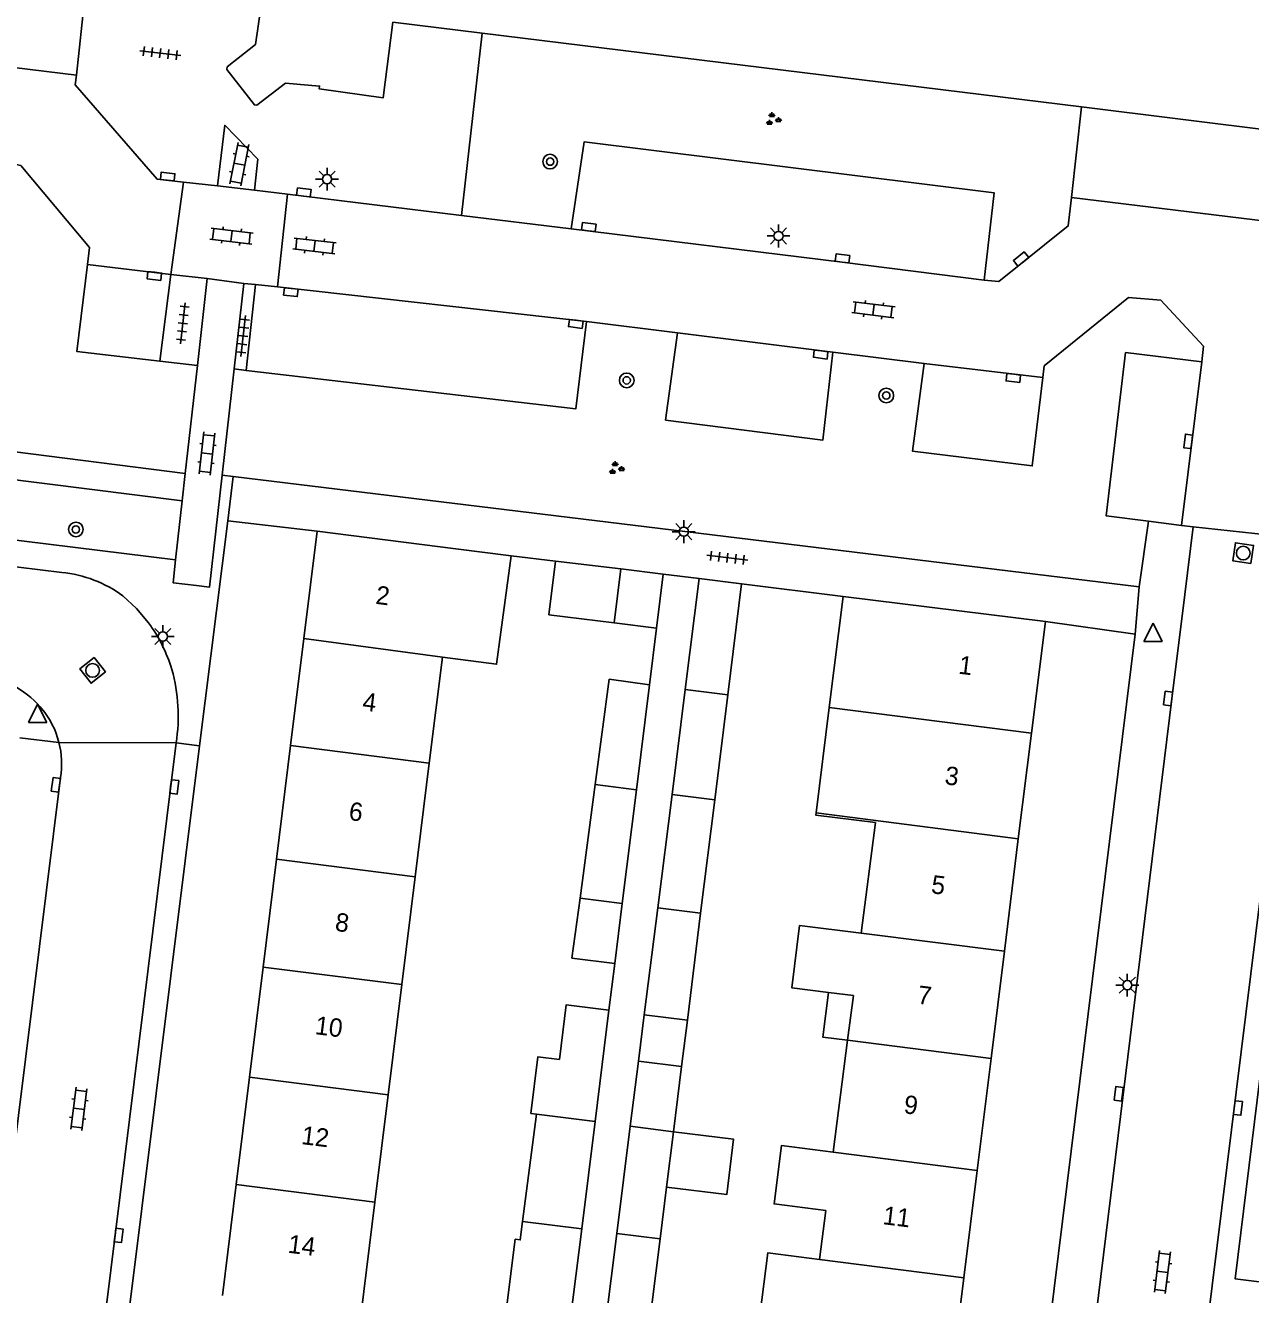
# Model space of a CAD drawing. Extents: x 131000 to 133014, y 396499 to 399001.
# Drawn here: x 131701.6 to 131768.4, y 396859.5 to 396928.8 of the extents above; entities that cross this region are included whole.
import ezdxf

# ---------------------------------------------------------------- set-up
doc = ezdxf.new("R2010")
doc.units = 0
for name, color, linetype in [('gg-afsc-erfafscheiding', 7, 'Continuous'), ('gg-afsc-muur', 7, 'Continuous'), ('gg-anno-huisnummerreeks BGT', 7, 'Continuous'), ('gg-bbg-bijgebouw', 7, 'Continuous'), ('gg-bbg-gedigitaliseerde bebouwing', 7, 'Continuous'), ('gg-bbg-gedigitaliseerde bijgebouw', 7, 'Continuous'), ('gg-bbg-hoofdgebouw', 7, 'Continuous'), ('gg-bbg-luifel en loopbrug', 7, 'Continuous'), ('gg-bbg-tussenscheiding', 7, 'Continuous'), ('gg-knt-verharding', 7, 'Continuous'), ('gg-knt-verharding nz', 7, 'Continuous'), ('gt-grn-weggrens', 7, 'Continuous'), ('gt-symb-boom', 7, 'Continuous'), ('gt-symb-groenvak', 7, 'Continuous'), ('gt-symb-klinker verharding', 7, 'Continuous'), ('gt-symb-kolk', 7, 'Continuous'), ('gt-symb-lichtmast', 7, 'Continuous'), ('gt-symb-rioolschacht', 7, 'Continuous'), ('gt-symb-tegel verharding', 7, 'Continuous'), ('gt-symb-waterafsluiter', 7, 'Continuous')]:
    doc.layers.add(name, color=color, linetype=linetype)

# ---------------------------------------------------------------- blocks, each defined once
blk = doc.blocks.new('gt0-WAFSL')
at = {"layer": 'gt-symb-waterafsluiter'}
for p, q in [((-0.5, -0.333), (0, 0.667)), ((0, 0.667), (0.5, -0.333)), ((0.5, -0.333), (-0.5, -0.333))]:
    blk.add_line(p, q, dxfattribs=at)
blk = doc.blocks.new('gt0-KOLK')
at = {"layer": 'gt-symb-kolk'}
blk.add_lwpolyline([(0, 0), (0.375, 0), (0.375, 0.4), (-0.375, 0.4), (-0.375, 0), (0, 0)], dxfattribs=at)
blk = doc.blocks.new('gt0-RS')
at = {"layer": 'gt-symb-rioolschacht'}
blk.add_lwpolyline([(-0.5, -0.5), (0.5, -0.5), (0.5, 0.5), (-0.5, 0.5)], close=True, dxfattribs=at)
blk.add_circle((0, 0), 0.375, dxfattribs=at)
blk = doc.blocks.new('gt0-GRVAK')
at = {"layer": 'gt-symb-groenvak'}
for p, q in [((-0.11, 0.189), (-0.228, 0.24)), ((-0.182, 0.153), (0.088, 0.153)), ((-0.091, 0.211), (-0.156, 0.322)), ((-0.047, 0.214), (-0.047, 0.393)), ((-0.004, 0.211), (0.061, 0.322)), ((0.015, 0.189), (0.133, 0.24)), ((0.262, -0.052), (0.197, 0.059)), ((0.305, -0.049), (0.305, 0.13)), ((0.349, -0.052), (0.414, 0.059)), ((-0.245, -0.228), (-0.363, -0.177)), ((-0.318, -0.264), (-0.047, -0.264)), ((-0.226, -0.206), (-0.291, -0.095)), ((-0.183, -0.203), (-0.183, -0.024)), ((-0.139, -0.206), (-0.074, -0.095)), ((-0.12, -0.228), (-0.002, -0.177)), ((0.243, -0.074), (0.125, -0.023)), ((0.17, -0.11), (0.441, -0.11)), ((0.368, -0.074), (0.486, -0.023))]:
    blk.add_line(p, q, dxfattribs=at)
blk = doc.blocks.new('gt0-LMAST')
at = {"layer": 'gt-symb-lichtmast'}
for p, q in [((-0.182, 0.173), (-0.447, 0.438)), ((-0.005, 0.246), (-0.005, 0.621)), ((0.172, 0.173), (0.437, 0.438)), ((-0.255, -0.004), (-0.63, -0.004)), ((-0.182, -0.181), (-0.447, -0.446)), ((-0.005, -0.254), (-0.005, -0.629)), ((0.437, -0.446), (0.172, -0.181)), ((0.245, -0.004), (0.62, -0.004))]:
    blk.add_line(p, q, dxfattribs=at)
blk.add_circle((-0.005, -0.004), 0.25, dxfattribs=at)
blk = doc.blocks.new('gt0-KL1')
at = {"layer": 'gt-symb-klinker verharding'}
for p, q in [((-1.15, 0.3), (1.15, 0.3)), ((-1, -0.3), (-1, 0.3)), ((-0.5, 0.3), (-0.5, 0.45)), ((0, -0.3), (0, 0.3)), ((0.5, 0.3), (0.5, 0.45)), ((1, -0.3), (1, 0.3)), ((-1.15, -0.3), (1.15, -0.3)), ((-0.5, -0.45), (-0.5, -0.3)), ((0.5, -0.45), (0.5, -0.3))]:
    blk.add_line(p, q, dxfattribs=at)
blk = doc.blocks.new('gt0-TEG1')
at = {"layer": 'gt-symb-tegel verharding'}
for p, q in [((-1.125, 0), (1.125, 0)), ((-0.9, -0.25), (-0.9, 0.25)), ((-0.45, -0.25), (-0.45, 0.25)), ((0, -0.25), (0, 0.25)), ((0.45, -0.25), (0.45, 0.25)), ((0.9, -0.25), (0.9, 0.25))]:
    blk.add_line(p, q, dxfattribs=at)
blk = doc.blocks.new('gt0-BOOM')
at = {"layer": 'gt-symb-boom'}
for radius in [0.4, 0.2]:
    blk.add_circle((0, 0), radius, dxfattribs=at)

msp = doc.modelspace()

# ---------------------------------------------------------------- linework, layer by layer
at = {"layer": 'gg-afsc-erfafscheiding'}
for p, q in [((131736.027, 396895.903), (131735.643, 396892.82)), ((131733.75, 396877.613), (131733.433, 396875.062))]:
    msp.add_line(p, q, dxfattribs=at)
at = {"layer": 'gg-afsc-muur'}
for p, q in [((131728.095, 396899.857), (131730.519, 396899.566)), ((131740.671, 396898.318), (131746.2, 396897.63))]:
    msp.add_line(p, q, dxfattribs=at)
at = {"layer": 'gg-bbg-bijgebouw'}
for p, q in [((131734.082, 396899.138), (131733.715, 396896.191)), ((131736.394, 396898.851), (131734.082, 396899.138)), ((131736.027, 396895.903), (131736.394, 396898.851)), ((131738.359, 396898.606), (131740.671, 396898.318)), ((131733.715, 396896.191), (131736.027, 396895.903))]:
    msp.add_line(p, q, dxfattribs=at)
at = {"layer": 'gg-bbg-gedigitaliseerde bebouwing'}
for p, q in [((131746.2, 396897.63), (131745.446, 396891.57)), ((131723.629, 396888.536), (131724.347, 396894.328)), ((131745.446, 396891.57), (131744.731, 396885.824)), ((131722.861, 396882.336), (131723.629, 396888.536)), ((131747.973, 396885.303), (131747.199, 396879.257)), ((131722.134, 396876.469), (131722.861, 396882.336)), ((131721.387, 396870.44), (131722.134, 396876.469)), ((131746.453, 396873.42), (131745.672, 396867.32)), ((131720.662, 396864.584), (131721.387, 396870.44)), ((131719.911, 396858.528), (131720.662, 396864.584)), ((131745.264, 396864.135), (131744.923, 396861.468))]:
    msp.add_line(p, q, dxfattribs=at)
for points in [[(131728.095, 396899.857), (131727.305, 396893.933), (131724.347, 396894.328)], [(131744.731, 396885.824), (131744.716, 396885.707), (131747.973, 396885.303)], [(131747.199, 396879.257), (131743.829, 396879.678), (131743.406, 396876.291), (131745.405, 396876.035)], [(131745.405, 396876.035), (131746.765, 396875.861), (131746.453, 396873.42)], [(131745.672, 396867.32), (131742.852, 396867.681), (131742.444, 396864.495), (131745.264, 396864.135)], [(131744.923, 396861.468), (131742.103, 396861.829), (131741.338, 396855.85), (131744.158, 396855.489)]]:
    msp.add_lwpolyline(points, dxfattribs=at)
at = {"layer": 'gg-bbg-gedigitaliseerde bijgebouw'}
for p, q in [((131738.359, 396898.606), (131737.597, 396892.565)), ((131739.918, 396892.271), (131740.671, 396898.318)), ((131735.643, 396892.82), (131734.929, 396887.085)), ((131737.597, 396892.565), (131736.875, 396886.835)), ((131739.204, 396886.535), (131739.918, 396892.271)), ((131732.68, 396887.374), (131731.853, 396881.181)), ((131734.929, 396887.085), (131734.157, 396880.885)), ((131736.875, 396886.835), (131736.094, 396880.642)), ((131738.435, 396880.35), (131739.204, 396886.535)), ((131734.157, 396880.885), (131733.75, 396877.613)), ((131736.094, 396880.642), (131735.359, 396874.815)), ((131737.709, 396874.52), (131738.435, 396880.35)), ((131733.433, 396875.062), (131732.676, 396868.982)), ((131735.359, 396874.815), (131737.709, 396874.52)), ((131735.039, 396872.279), (131734.593, 396868.736)), ((131735.039, 396872.279), (131737.393, 396871.986)), ((131736.951, 396868.434), (131737.393, 396871.986)), ((131729.475, 396869.395), (131728.719, 396863.543)), ((131732.676, 396868.982), (131731.947, 396863.126)), ((131734.593, 396868.736), (131733.855, 396862.884)), ((131736.575, 396865.413), (131736.951, 396868.434)), ((131736.223, 396862.581), (131736.575, 396865.413)), ((131731.947, 396863.126), (131731.193, 396857.071)), ((131733.855, 396862.884), (131733.092, 396856.834))]:
    msp.add_line(p, q, dxfattribs=at)
for points in [[(131732.68, 396887.374), (131733.447, 396893.113), (131735.643, 396892.82)], [(131731.853, 396881.181), (131731.416, 396877.904), (131733.75, 396877.613)], [(131733.433, 396875.062), (131731.098, 396875.353), (131730.727, 396872.377), (131729.561, 396872.522), (131729.177, 396869.434), (131729.475, 396869.395)], [(131728.719, 396863.543), (131728.589, 396862.532), (131728.325, 396862.566), (131727.784, 396858.376), (131728.047, 396858.342), (131727.938, 396857.491), (131729.063, 396857.346)], [(131738.358, 396856.194), (131738.409, 396856.606), (131735.524, 396856.965), (131736.223, 396862.581)]]:
    msp.add_lwpolyline(points, dxfattribs=at)
at = {"layer": 'gg-bbg-hoofdgebouw'}
for p, q in [((131726.519, 396928.367), (131721.637, 396928.969)), ((131759.205, 396924.338), (131726.519, 396928.367)), ((131796.515, 396919.739), (131759.205, 396924.338)), ((131716.792, 396895.336), (131717.52, 396901.2)), ((131717.52, 396901.2), (131725.08, 396900.24)), ((131725.08, 396900.24), (131728.095, 396899.857)), ((131746.2, 396897.63), (131757.24, 396896.26)), ((131757.24, 396896.26), (131756.482, 396890.171)), ((131716.069, 396889.507), (131716.792, 396895.336)), ((131756.482, 396890.171), (131755.764, 396884.404)), ((131715.3, 396883.306), (131716.069, 396889.507)), ((131755.764, 396884.404), (131755.003, 396878.283)), ((131714.569, 396877.415), (131715.3, 396883.306)), ((131755.003, 396878.283), (131754.275, 396872.436)), ((131713.824, 396871.417), (131714.569, 396877.415)), ((131754.275, 396872.436), (131753.514, 396866.319)), ((131713.098, 396865.559), (131713.824, 396871.417)), ((131753.514, 396866.319), (131752.785, 396860.463)), ((131712.346, 396859.505), (131713.098, 396865.559)), ((131752.785, 396860.463), (131752.047, 396854.531))]:
    msp.add_line(p, q, dxfattribs=at)
msp.add_lwpolyline([(131721.637, 396928.969), (131721.121, 396924.843), (131717.632, 396925.319), (131717.645, 396925.477), (131715.784, 396925.633), (131714.229, 396924.436), (131714.091, 396924.448), (131712.59, 396926.387), (131712.605, 396926.525), (131714.148, 396927.738), (131714.453, 396929.869)], dxfattribs=at)
at = {"layer": 'gg-bbg-luifel en loopbrug'}
for p, q in [((131730.519, 396899.566), (131734.082, 396899.138)), ((131735.359, 396874.815), (131735.039, 396872.279)), ((131737.393, 396871.986), (131737.709, 396874.52))]:
    msp.add_line(p, q, dxfattribs=at)
for points in [[(131733.715, 396896.191), (131730.154, 396896.635), (131730.519, 396899.566)], [(131746.453, 396873.42), (131745.1, 396873.589), (131745.405, 396876.035)], [(131736.951, 396868.434), (131740.234, 396868.025), (131739.858, 396865.004), (131736.575, 396865.413)]]:
    msp.add_lwpolyline(points, dxfattribs=at)
at = {"layer": 'gg-bbg-tussenscheiding'}
for p, q in [((131716.792, 396895.336), (131724.347, 396894.328)), ((131737.597, 396892.565), (131739.918, 396892.271)), ((131745.446, 396891.57), (131756.482, 396890.171)), ((131716.069, 396889.507), (131723.629, 396888.536)), ((131732.68, 396887.374), (131734.929, 396887.085)), ((131736.875, 396886.835), (131739.204, 396886.535)), ((131744.731, 396885.824), (131755.764, 396884.404)), ((131715.3, 396883.306), (131722.861, 396882.336)), ((131731.853, 396881.181), (131734.157, 396880.885)), ((131736.094, 396880.642), (131738.435, 396880.35)), ((131747.199, 396879.257), (131755.003, 396878.283)), ((131714.569, 396877.415), (131722.134, 396876.469)), ((131746.453, 396873.42), (131754.275, 396872.436)), ((131713.824, 396871.417), (131721.387, 396870.44)), ((131729.475, 396869.395), (131732.676, 396868.982)), ((131734.593, 396868.736), (131736.951, 396868.434)), ((131745.672, 396867.32), (131753.514, 396866.319)), ((131713.098, 396865.559), (131720.662, 396864.584)), ((131728.719, 396863.543), (131731.947, 396863.126)), ((131733.855, 396862.884), (131736.223, 396862.581)), ((131744.923, 396861.468), (131752.785, 396860.463))]:
    msp.add_line(p, q, dxfattribs=at)
at = {"layer": 'gg-knt-verharding'}
for p, q in [((131704.378, 396926.074), (131704.921, 396931.017)), ((131726.519, 396928.367), (131725.381, 396918.418)), ((131759.205, 396924.338), (131758.662, 396919.406)), ((131710.214, 396920.239), (131709.536, 396915.196)), ((131710.214, 396920.239), (131712.073, 396920.029)), ((131714.101, 396919.791), (131715.894, 396919.573)), ((131715.894, 396919.573), (131715.353, 396914.519)), ((131715.894, 396919.573), (131725.381, 396918.418)), ((131725.381, 396918.418), (131731.374, 396917.689)), ((131709.536, 396915.196), (131708.94, 396910.467)), ((131711.509, 396914.972), (131709.536, 396915.196)), ((131710.979, 396910.228), (131711.509, 396914.972)), ((131712.992, 396910.043), (131713.522, 396914.714)), ((131713.522, 396914.714), (131714.151, 396914.655)), ((131714.151, 396914.655), (131713.643, 396909.967)), ((131715.353, 396914.519), (131714.151, 396914.655)), ((131732.215, 396912.64), (131737.169, 396912.025)), ((131710.322, 396904.35), (131654.385, 396911.394)), ((131745.64, 396910.964), (131750.627, 396910.346)), ((131708.94, 396910.467), (131710.979, 396910.228)), ((131710.322, 396904.35), (131710.979, 396910.228)), ((131710.154, 396902.854), (131654.188, 396909.921)), ((131712.335, 396904.256), (131712.992, 396910.043)), ((131713.643, 396909.967), (131712.992, 396910.043)), ((131710.154, 396902.854), (131710.322, 396904.35)), ((131712.935, 396904.183), (131712.335, 396904.256)), ((131762.35, 396898.16), (131712.935, 396904.183)), ((131709.795, 396899.638), (131710.154, 396902.854)), ((131677.168, 396902.216), (131703.58, 396898.94)), ((131712.64, 396901.76), (131711.104, 396889.482)), ((131717.52, 396901.2), (131712.64, 396901.76)), ((131762.862, 396901.743), (131762.35, 396898.16)), ((131762.862, 396901.743), (131764.662, 396901.511)), ((131764.662, 396901.511), (131765.309, 396901.428)), ((131765.309, 396901.428), (131764.845, 396897.733)), ((131764.845, 396897.733), (131764.13, 396892.046)), ((131762.13, 396895.58), (131757.24, 396896.26)), ((131754.74, 396835.68), (131762.13, 396895.58)), ((131702.405, 396891.619), (131702.5, 396891.51)), ((131770.205, 396891.293), (131765.456, 396852.927)), ((131711.104, 396889.482), (131705.156, 396841.933))]:
    msp.add_line(p, q, dxfattribs=at)
for points in [[(131704.378, 396926.074), (131704.32, 396925.552), (131708.778, 396920.402), (131710.214, 396920.239)], [(131712.073, 396920.029), (131712.475, 396923.344), (131714.27, 396921.491), (131714.101, 396919.791)], [(131753.906, 396914.881), (131754.441, 396919.659), (131732.077, 396922.434), (131731.374, 396917.689)], [(131704.978, 396915.743), (131705.092, 396916.677), (131701.343, 396921.141), (131700.5, 396921.32)], [(131758.662, 396919.406), (131758.49, 396917.847), (131754.697, 396914.811), (131753.906, 396914.881)], [(131708.94, 396910.467), (131704.402, 396911), (131704.978, 396915.743)], [(131757.093, 396909.578), (131757.168, 396910.212), (131761.77, 396913.952), (131763.534, 396913.789), (131765.857, 396911.29), (131765.78, 396910.44)], [(131713.643, 396909.967), (131731.632, 396907.873), (131732.215, 396912.64)], [(131737.169, 396912.025), (131736.52, 396907.259), (131745.107, 396906.163), (131745.64, 396910.964)], [(131765.78, 396910.44), (131761.613, 396910.938), (131760.554, 396902.04), (131762.862, 396901.743)], [(131750.627, 396910.346), (131749.999, 396905.559), (131756.52, 396904.759), (131757.093, 396909.578)], [(131653.89, 396907.69), (131654.63, 396906.43), (131709.795, 396899.638)], [(131712.335, 396904.256), (131711.636, 396898.138), (131710.925, 396898.226)], [(131710.925, 396898.226), (131709.654, 396898.383), (131709.795, 396899.638)], [(131706.92, 396897.67), (131707.661, 396896.977), (131708.312, 396896.2)], [(131772.21, 396893.58), (131771.52, 396892.3), (131767.59, 396860.41), (131771.248, 396859.955)], [(131764.13, 396892.046), (131751.34, 396787.88), (131751.251, 396787.308), (131751.13, 396786.316)], [(131709.82, 396889.64), (131698.068, 396794.977), (131697.821, 396793.344)], [(131703.51, 396887.75), (131692.019, 396795.41), (131691.833, 396794.012)]]:
    msp.add_lwpolyline(points, dxfattribs=at)
for centre, radius, start, end in [((131702.947, 396892.248), 6.721, 53.76579, 84.59665), ((131701.613, 396891.248), 8.331, 16.76167, 36.47624), ((131700.463, 396891.115), 9.473, 351.04267, 15.52272), ((131698.404, 396888.04), 5.368, 41.81588, 82.3383), ((131698.838, 396888.508), 4.735, 14.16345, 39.3391), ((131698.85, 396888.513), 4.722, 350.69793, 14.14109)]:
    msp.add_arc(centre, radius, start, end, dxfattribs=at)
at = {"layer": 'gg-knt-verharding nz'}
for p, q in [((131795.942, 396914.817), (131758.662, 396919.406)), ((131704.978, 396915.743), (131709.536, 396915.196)), ((131732.215, 396912.64), (131715.353, 396914.519)), ((131745.64, 396910.964), (131737.169, 396912.025)), ((131757.093, 396909.578), (131750.627, 396910.346)), ((131764.662, 396901.511), (131765.78, 396910.44))]:
    msp.add_line(p, q, dxfattribs=at)
for points in [[(131681.549, 396928.756), (131695.61, 396927.148), (131704.378, 396926.074)], [(131753.906, 396914.881), (131746.149, 396915.876), (131731.374, 396917.689)]]:
    msp.add_lwpolyline(points, dxfattribs=at)
at = {"layer": 'gt-grn-weggrens'}
for p, q in [((131712.073, 396920.029), (131714.101, 396919.791)), ((131711.509, 396914.972), (131713.522, 396914.714)), ((131712.64, 396901.76), (131712.935, 396904.183)), ((131765.309, 396901.428), (131771.38, 396900.764)), ((131738.359, 396898.606), (131736.394, 396898.851)), ((131762.35, 396898.16), (131762.13, 396895.58)), ((131701.29, 396889.93), (131703.429, 396889.667)), ((131703.429, 396889.667), (131709.82, 396889.64)), ((131709.82, 396889.64), (131711.104, 396889.482))]:
    msp.add_line(p, q, dxfattribs=at)

# ---------------------------------------------------------------- block references
at = {"layer": 'gt-symb-boom'}
for p in [(131730.222, 396921.355), (131734.4, 396909.423), (131748.563, 396908.598), (131704.352, 396901.29)]:
    msp.add_blockref('gt0-BOOM', p, dxfattribs=at)
at = {"layer": 'gt-symb-groenvak'}
for p in [(131742.372, 396923.659), (131733.815, 396904.62)]:
    msp.add_blockref('gt0-GRVAK', p, dxfattribs=at)
at = {"layer": 'gt-symb-klinker verharding'}
for p, rotation in [((131713.27, 396921.217), -101.13011108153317), ((131712.841, 396917.291), -6.549091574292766), ((131717.373, 396916.76), -6.54909157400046), ((131747.862, 396913.275), -6.947410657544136), ((131711.501, 396905.431), -96.37182240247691), ((131704.519, 396869.676), 82.93185994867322), ((131763.625, 396860.783), 82.93185994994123)]:
    msp.add_blockref('gt0-KL1', p, dxfattribs=dict(at, rotation=rotation))
at = {"layer": 'gt-symb-kolk'}
for p, rotation in [((131709.34, 396920.345), -6.606034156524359), ((131716.767, 396919.475), -6.947410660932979), ((131732.305, 396917.589), -7.068140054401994), ((131756.038, 396915.883), 38.62400398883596), ((131746.149, 396915.876), -7.068140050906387), ((131708.655, 396915.319), 173.3939658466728), ((131716.098, 396914.432), 173.57125225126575), ((131731.649, 396912.701), 172.242574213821), ((131745.008, 396911.031), 172.7612734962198), ((131755.516, 396909.753), 173.6851155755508), ((131765.228, 396906.07), 82.93185994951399), ((131764.13, 396892.046), 83.10945167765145), ((131703.457, 396887.333), 82.64762064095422), ((131709.522, 396887.266), -97.12501634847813), ((131761.443, 396870.48), 82.93185994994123), ((131767.547, 396869.744), -96.31488442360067), ((131706.487, 396862.803), -97.23872650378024)]:
    msp.add_blockref('gt0-KOLK', p, dxfattribs=dict(at, rotation=rotation))
at = {"layer": 'gt-symb-lichtmast'}
for p in [(131718.062, 396920.402), (131742.685, 396917.307), (131737.519, 396901.17), (131709.101, 396895.453), (131761.712, 396876.431)]:
    msp.add_blockref('gt0-LMAST', p, dxfattribs=at)
at = {"layer": 'gt-symb-rioolschacht'}
for p, rotation in [((131768.033, 396899.999), 81.60242742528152), ((131705.262, 396893.6), 128.58825565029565)]:
    msp.add_blockref('gt0-RS', p, dxfattribs=dict(at, rotation=rotation))
at = {"layer": 'gt-symb-tegel verharding'}
for p, rotation in [((131708.952, 396927.274), -6.890548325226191), ((131710.186, 396912.541), -96.3781862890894), ((131713.48, 396911.845), -96.43516753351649), ((131739.892, 396899.743), -6.947410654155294)]:
    msp.add_blockref('gt0-TEG1', p, dxfattribs=dict(at, rotation=rotation))
at = {"layer": 'gt-symb-waterafsluiter'}
for p in [(131763.119, 396895.516), (131702.261, 396891.088)]:
    msp.add_blockref('gt0-WAFSL', p, dxfattribs=at)

# ---------------------------------------------------------------- texts
at = {"layer": 'gg-anno-huisnummerreeks BGT'}
for s, p in [('2', (131720.667, 396897.236)), ('1', (131752.465, 396893.426)), ('4', (131719.946, 396891.422)), ('3', (131751.714, 396887.392)), ('6', (131719.204, 396885.443)), ('5', (131750.974, 396881.448)), ('8', (131718.454, 396879.397)), ('7', (131750.225, 396875.424)), ('10', (131717.362, 396873.758)), ('9', (131749.481, 396869.446)), ('12', (131716.618, 396867.763)), ('11', (131748.336, 396863.392)), ('14', (131715.883, 396861.837))]:
    msp.add_text(s, height=1, rotation=352.9, dxfattribs=at).set_placement(p)

doc.saveas('drawing.dxf')
